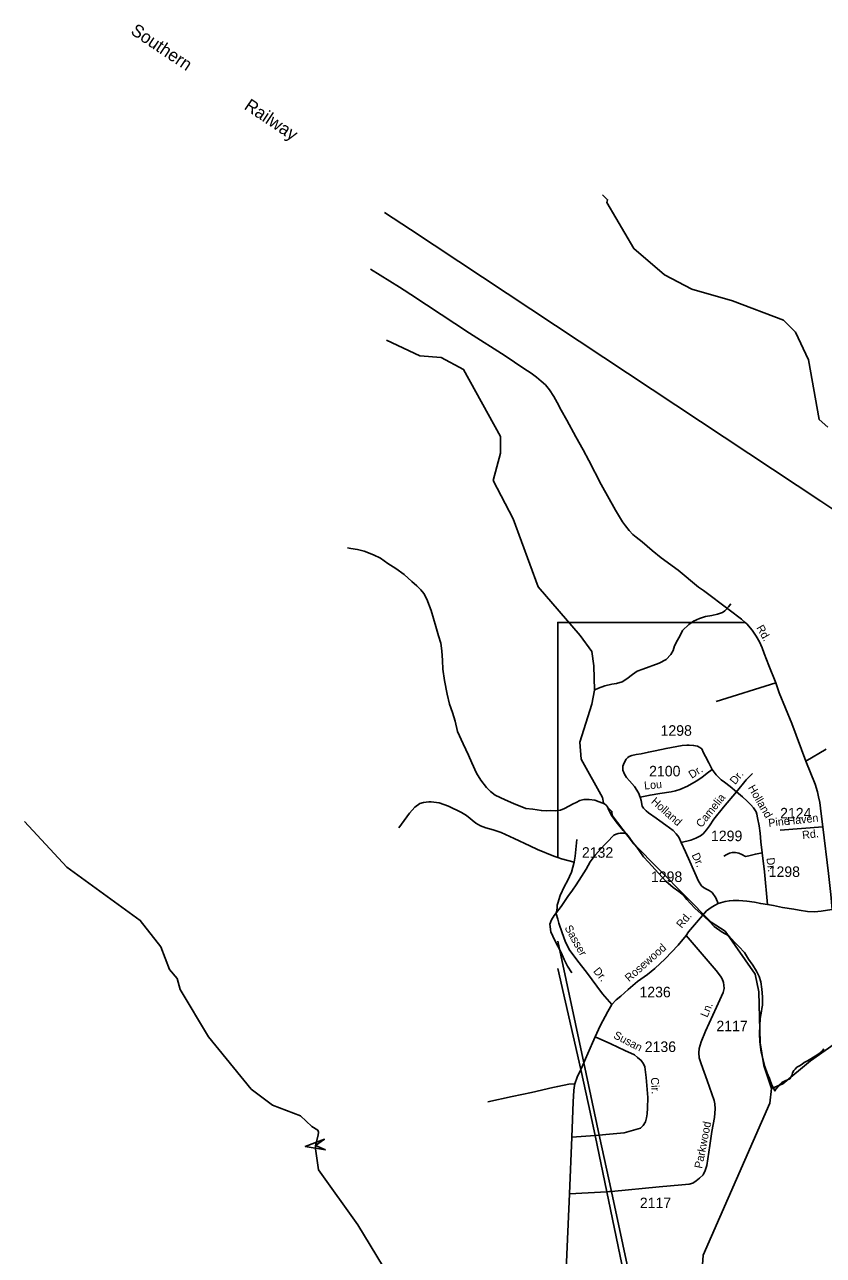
# Model space of a CAD drawing. Extents: x 2260773 to 2342389, y 552869 to 618546.
# Drawn here: x 2260773 to 2270260, y 603238 to 617850 of the extents above; entities that cross this region are included whole.
import ezdxf

# ---------------------------------------------------------------- set-up
doc = ezdxf.new("R2010")
doc.units = 0
for name, color, linetype in [('Exist Hydrographic Creek Single Shore', 7, 'Continuous'), ('Exist Hydrographic Misc Water Feature', 7, 'Continuous'), ('Exist Railroad Mainline', 7, 'Continuous'), ('Exist Railroad Mainline Label', 7, 'Continuous'), ('Exist Road Non-System Type 51', 7, 'Continuous'), ('Exist Road Secondary Structure Standard Bridge Attributed CELL', 7, 'Continuous'), ('Exist Road Secondary Type 51 Attributed', 7, 'Continuous'), ('Exist Road Secondary Type 51 Label', 7, 'Continuous'), ('Exist Road Secondary Type 51 Number Label', 7, 'Continuous'), ('Exist Utilities Electrical Transmission Line', 7, 'Continuous'), ('Map Preparation Inset Cut Line', 7, 'Continuous')]:
    doc.layers.add(name, color=color, linetype=linetype)

msp = doc.modelspace()

# ---------------------------------------------------------------- linework, layer by layer
at = {"layer": 'Exist Hydrographic Creek Single Shore'}
for points in [[(2270312, 613071), (2270211, 613162), (2270081, 613869), (2269927, 614200), (2269784, 614341), (2269182, 614570), (2268699, 614707), (2268371, 614878), (2268010, 615190), (2267689, 615738), (2267697, 615771), (2267638, 615828)], [(2265103, 602987), (2264730, 603601), (2264265, 604253), (2264230, 604503), (2264227, 604543), (2264259, 604665), (2264265, 604700), (2264254, 604725), (2264186, 604770), (2264051, 604894), (2263717, 605022), (2263465, 605211), (2262959, 605831), (2262621, 606395), (2262586, 606527), (2262494, 606634), (2262391, 606902), (2262147, 607215), (2261274, 607849), (2260773, 608391)], [(2269645, 605220), (2269779, 605273), (2270108, 605548), (2270456, 605794)], [(2268973, 599599), (2269005, 599726), (2268987, 600032), (2268702, 600956), (2268678, 600973), (2268598, 601420), (2268603, 601919), (2268816, 603013), (2268832, 603239), (2269622, 605047), (2269645, 605220)]]:
    msp.add_lwpolyline(points, dxfattribs=at)
at = {"layer": 'Exist Hydrographic Misc Water Feature'}
for points in [[(2269645, 605220), (2269552, 605494), (2269507, 605761), (2269492, 606368), (2269449, 606575), (2269094, 607087), (2268928, 607196), (2268003, 608129), (2267750, 608459), (2267748, 608509), (2267647, 608609), (2267638, 608675), (2267385, 609129), (2267366, 609330), (2267511, 609783), (2267543, 609949), (2267532, 610238), (2267511, 610409), (2267371, 610597), (2266872, 611174), (2266577, 611983), (2266337, 612437), (2266426, 612762), (2266424, 612960), (2265986, 613756), (2265720, 613897), (2265469, 613919), (2265070, 614104)], [(2264607, 611639), (2264649, 611629), (2264725, 611618), (2264805, 611599), (2264917, 611556), (2264998, 611514), (2265086, 611451), (2265183, 611394), (2265280, 611323), (2265372, 611238), (2265431, 611187), (2265477, 611139), (2265515, 611096), (2265550, 611030), (2265601, 610896), (2265659, 610705), (2265688, 610594), (2265717, 610508), (2265730, 610416), (2265737, 610302), (2265740, 610198), (2265759, 610064), (2265790, 609901), (2265819, 609781), (2265855, 609682), (2265886, 609582), (2265913, 609458), (2265980, 609311), (2266046, 609175), (2266086, 609086), (2266141, 608962), (2266192, 608881), (2266259, 608794), (2266305, 608744), (2266362, 608701), (2266480, 608646), (2266578, 608601), (2266725, 608542), (2266811, 608535), (2266911, 608518), (2266967, 608515), (2267021, 608519), (2267083, 608516), (2267139, 608524), (2267185, 608545), (2267288, 608598), (2267324, 608614), (2267368, 608638), (2267415, 608651), (2267477, 608649), (2267545, 608642), (2267596, 608624), (2267660, 608599), (2267678, 608585), (2267692, 608573)], [(2267544, 609953), (2267589, 609974), (2267663, 609998), (2267746, 610019), (2267804, 610028), (2267870, 610046), (2267924, 610083), (2267991, 610135), (2268047, 610172), (2268115, 610199), (2268310, 610268), (2268394, 610311), (2268447, 610370), (2268476, 610420), (2268490, 610476), (2268527, 610542), (2268557, 610598), (2268586, 610657), (2268663, 610729), (2268717, 610766), (2268788, 610801), (2268860, 610821), (2268936, 610836), (2269002, 610850), (2269060, 610869), (2269090, 610891), (2269131, 610938), (2269160, 610974)], [(2267692, 608573), (2267717, 608516), (2267747, 608456), (2267798, 608387), (2267830, 608345), (2267881, 608283), (2267920, 608244)], [(2267271, 606594), (2267222, 606672), (2267181, 606751), (2267145, 606835), (2267069, 606976), (2267021, 607080), (2267012, 607172), (2267029, 607222), (2267061, 607272), (2267147, 607381), (2267223, 607498), (2267280, 607574), (2267325, 607637), (2267388, 607735), (2267441, 607825), (2267488, 607910), (2267548, 607988), (2267661, 608111), (2267710, 608164), (2267750, 608208), (2267772, 608226), (2267798, 608239), (2267823, 608247), (2267847, 608251), (2267871, 608251), (2267893, 608249), (2267920, 608244)], [(2267920, 608244), (2267954, 608202), (2267996, 608140), (2268046, 608085), (2268079, 608035), (2268124, 607970), (2268182, 607908), (2268301, 607775), (2268388, 607682), (2268477, 607605), (2268543, 607560), (2268598, 607515), (2268638, 607465), (2268683, 607415), (2268731, 607362), (2268846, 607257), (2268907, 607204), (2268963, 607142), (2269058, 607075), (2269138, 607030), (2269205, 606956), (2269257, 606905), (2269322, 606834), (2269372, 606754), (2269421, 606684), (2269466, 606611), (2269496, 606549), (2269517, 606484), (2269530, 606400), (2269537, 606308), (2269538, 606210), (2269528, 606168), (2269524, 606138), (2269509, 606052), (2269506, 605966), (2269500, 605872), (2269503, 605772), (2269521, 605652), (2269531, 605602), (2269566, 605479), (2269591, 605401), (2269621, 605337), (2269646, 605261), (2269675, 605212), (2269682, 605186)], [(2270266, 605691), (2270246, 605663), (2270204, 605632), (2270161, 605604), (2270072, 605549), (2270032, 605527), (2270006, 605509), (2269976, 605490), (2269944, 605472), (2269925, 605450), (2269907, 605434), (2269893, 605404), (2269884, 605374), (2269873, 605353), (2269862, 605335), (2269834, 605321), (2269804, 605309), (2269768, 605291), (2269748, 605270), (2269723, 605242), (2269695, 605210), (2269682, 605186)]]:
    msp.add_lwpolyline(points, dxfattribs=at)
at = {"layer": 'Exist Railroad Mainline'}
msp.add_lwpolyline([(2277076, 607647), (2275363, 608782), (2275266, 608845), (2273928, 609731), (2272392, 610753), (2270229, 612191), (2265356, 615417), (2265048, 615621), (2265047, 615621)], dxfattribs=at)
at = {"layer": 'Exist Road Non-System Type 51'}
msp.add_line((2269694, 610035), (2268988, 609815), dxfattribs=at)
for points in [[(2270293, 609247), (2270052, 609107)], [(2269531, 608019), (2269453, 608002), (2269407, 607990), (2269373, 607980), (2269333, 607973), (2269293, 607999), (2269257, 608012), (2269215, 608022), (2269177, 608020), (2269143, 608013), (2269111, 607999), (2269077, 607979)]]:
    msp.add_lwpolyline(points, dxfattribs=at)
at = {"layer": 'Exist Road Secondary Structure Standard Bridge Attributed CELL'}
msp.add_lwpolyline([(2264346, 604492), (2264106, 604531), (2264334, 604617), (2264227, 604543)], close=True, dxfattribs=at)
at = {"layer": 'Exist Road Secondary Type 51 Attributed'}
for p, q in [((2270252, 608326), (2269746, 608287)), ((2267244, 603970), (2267274, 604642))]:
    msp.add_line(p, q, dxfattribs=at)
for points in [[(2264883, 614948), (2265226, 614733), (2265282, 614696), (2265359, 614645), (2265546, 614522), (2266058, 614187), (2266479, 613917), (2266702, 613769), (2266789, 613713), (2266852, 613665), (2266909, 613618), (2266958, 613572), (2267006, 613513), (2267057, 613435), (2267097, 613362), (2267146, 613274), (2267214, 613155), (2267319, 612954), (2267405, 612800), (2267475, 612676), (2267619, 612389), (2267791, 612084), (2267874, 611946), (2267908, 611900), (2267952, 611844), (2267998, 611797), (2268036, 611763), (2268107, 611708), (2268228, 611606), (2268333, 611521), (2268534, 611374), (2268778, 611171), (2268834, 611130), (2269142, 610902), (2269289, 610793), (2269331, 610753), (2269349, 610736), (2269412, 610662), (2269463, 610591), (2269499, 610523), (2269534, 610450), (2269558, 610384), (2269610, 610243), (2269694, 610035), (2269735, 609918), (2269884, 609553), (2270052, 609107), (2270161, 608834), (2270188, 608743), (2270201, 608683), (2270217, 608613), (2270235, 608480), (2270252, 608326)], [(2268938, 609005), (2268901, 609085), (2268858, 609162), (2268836, 609206), (2268815, 609250), (2268793, 609269), (2268765, 609285), (2268719, 609293), (2268665, 609294), (2268639, 609294), (2268581, 609291), (2268392, 609256), (2268260, 609228), (2268181, 609213), (2268096, 609194), (2268035, 609184), (2267986, 609172), (2267954, 609162), (2267937, 609151), (2267917, 609129), (2267893, 609086), (2267879, 609047), (2267879, 608998), (2267896, 608952), (2267920, 608910), (2267957, 608872), (2268018, 608803), (2268062, 608730), (2268084, 608680)], [(2268938, 609005), (2268881, 608963), (2268815, 608912), (2268749, 608867), (2268646, 608807), (2268555, 608769), (2268505, 608755), (2268450, 608741), (2268316, 608721), (2268202, 608702), (2268084, 608680)], [(2269229, 608741), (2269153, 608803), (2269086, 608856), (2269045, 608884), (2268988, 608942), (2268938, 609005)], [(2269229, 608741), (2269343, 608883), (2269417, 608960)], [(2268570, 608140), (2268686, 608169), (2268745, 608191), (2268799, 608220), (2268833, 608244), (2268870, 608291), (2268908, 608339), (2268959, 608415), (2269074, 608558), (2269229, 608741)], [(2269594, 607402), (2269559, 607793), (2269531, 608019), (2269516, 608148), (2269508, 608250), (2269496, 608336), (2269477, 608432), (2269471, 608476), (2269462, 608506), (2269429, 608553), (2269398, 608588), (2269353, 608630), (2269299, 608682), (2269229, 608741)], [(2267301, 607905), (2267148, 607945), (2267104, 607961), (2267059, 607978), (2266865, 608056), (2266772, 608100), (2266587, 608188), (2266432, 608259), (2266338, 608292), (2266252, 608316), (2266188, 608338), (2266134, 608371), (2266021, 608460), (2265960, 608496), (2265808, 608572), (2265695, 608609), (2265601, 608621), (2265573, 608624), (2265509, 608615), (2265467, 608603), (2265409, 608560), (2265345, 608490), (2265280, 608402), (2265217, 608316)], [(2268084, 608680), (2268096, 608639), (2268109, 608572), (2268125, 608549), (2268154, 608517), (2268183, 608491), (2268274, 608430), (2268319, 608397), (2268389, 608344), (2268474, 608283), (2268511, 608241), (2268543, 608204), (2268570, 608140)], [(2270252, 608326), (2270319, 607772), (2270349, 607522), (2270362, 607346)], [(2267301, 607905), (2267313, 607979), (2267331, 608174)], [(2268570, 608140), (2268623, 608030), (2268674, 607913), (2268778, 607680), (2268812, 607626), (2268835, 607605), (2268870, 607585), (2268902, 607569), (2268938, 607545), (2268983, 607485), (2269012, 607415)], [(2267748, 606215), (2267638, 606345), (2267446, 606599), (2267342, 606732), (2267241, 606870), (2267194, 606970), (2267156, 607068), (2267117, 607183), (2267104, 607228), (2267087, 607294), (2267097, 607361), (2267097, 607397), (2267104, 607420), (2267134, 607511), (2267187, 607621), (2267220, 607684), (2267267, 607789), (2267301, 607905)], [(2268630, 607036), (2268658, 607078), (2268776, 607219), (2268872, 607328), (2268926, 607370), (2268968, 607392), (2269012, 607415)], [(2269012, 607415), (2269093, 607439), (2269144, 607449), (2269188, 607453), (2269256, 607452), (2269349, 607444), (2269443, 607430), (2269515, 607415), (2269594, 607402)], [(2269594, 607402), (2269668, 607391), (2269776, 607370), (2269907, 607349), (2269972, 607336), (2270071, 607321), (2270153, 607318), (2270232, 607323), (2270360, 607344)], [(2268630, 607036), (2268985, 606622), (2269039, 606554), (2269056, 606520), (2269073, 606477), (2269078, 606447), (2269080, 606407), (2269069, 606359), (2268990, 606187), (2268858, 605901), (2268808, 605773), (2268783, 605695), (2268779, 605643), (2268784, 605583), (2268807, 605512), (2268878, 605314), (2268963, 605079), (2268971, 605037), (2268976, 604979), (2268968, 604877), (2268936, 604708), (2268912, 604542), (2268874, 604305), (2268857, 604247), (2268833, 604194), (2268790, 604154), (2268748, 604122), (2268710, 604097), (2268666, 604083), (2268580, 604074), (2268311, 604052), (2267742, 603997), (2267720, 603995), (2267688, 603993), (2267244, 603970)], [(2267748, 606215), (2267797, 606272), (2267855, 606317), (2267942, 606393), (2268051, 606489), (2268171, 606574), (2268256, 606643), (2268380, 606758), (2268536, 606921), (2268630, 607036)], [(2267550, 605832), (2267607, 605962), (2267701, 606135), (2267748, 606215)], [(2267550, 605832), (2267737, 605750), (2267903, 605671), (2268018, 605618), (2268052, 605587), (2268096, 605552), (2268123, 605513), (2268138, 605478), (2268155, 605349), (2268174, 605111), (2268169, 604985), (2268167, 604919), (2268159, 604872), (2268147, 604823), (2268118, 604780), (2268086, 604750), (2268032, 604733), (2267893, 604694), (2267676, 604672), (2267598, 604666), (2267549, 604662), (2267274, 604642)], [(2267308, 605273), (2267337, 605354), (2267378, 605444), (2267414, 605525), (2267435, 605571), (2267519, 605761), (2267550, 605832)], [(2266274, 605061), (2266564, 605126), (2266793, 605172), (2267047, 605232), (2267104, 605244), (2267235, 605270), (2267308, 605273)], [(2267274, 604642), (2267288, 605061), (2267297, 605196), (2267301, 605232), (2267308, 605273)], [(2267488, 598325), (2267490, 598492), (2267461, 598861), (2267444, 599069), (2267422, 599245), (2267401, 599378), (2267338, 599653), (2267263, 600038), (2267191, 600411), (2267172, 600581), (2267163, 600664), (2267161, 600728), (2267155, 600876), (2267159, 601088), (2267161, 601346), (2267165, 601558), (2267167, 601908), (2267175, 602348), (2267196, 602886), (2267216, 603340), (2267244, 603970)]]:
    msp.add_lwpolyline(points, dxfattribs=at)
at = {"layer": 'Exist Utilities Electrical Transmission Line'}
for p, q in [((2267104, 606969), (2267414, 605525)), ((2267378, 605444), (2267104, 606643)), ((2267414, 605525), (2267598, 604666)), ((2267688, 603993), (2267549, 604662)), ((2267598, 604666), (2267742, 603997))]:
    msp.add_line(p, q, dxfattribs=at)
for points in [[(2267549, 604662), (2267472, 605031), (2267378, 605444)], [(2268566, 596656), (2268543, 597219), (2268347, 600786), (2268344, 600900), (2268332, 600939), (2268315, 600979), (2267688, 603993)], [(2267742, 603997), (2268293, 601425), (2268379, 600986), (2268398, 600956), (2268406, 600906), (2268630, 596682)]]:
    msp.add_lwpolyline(points, dxfattribs=at)
at = {"layer": 'Map Preparation Inset Cut Line'}
msp.add_lwpolyline([(2267104, 607961), (2267104, 610753), (2269331, 610753)], dxfattribs=at)

# ---------------------------------------------------------------- texts
at = {"layer": 'Exist Railroad Mainline Label'}
for s, p in [('Southern', (2262022, 617747)), ('Railway', (2263371, 616855))]:
    msp.add_text(s, height=150, rotation=326.1892, dxfattribs=at).set_placement(p)
at = {"layer": 'Exist Road Secondary Type 51 Label'}
for s, rotation, p in [('Rd.', 299.7216, (2269460, 610690)), ('Dr.', 32.7186, (2268696, 608895)), ('Lou', 5.3138, (2268135, 608768)), ('Dr.', 50.5851, (2269212, 608820)), ('Camelia', 51.287, (2268811, 608309)), ('Holland', 300.2333, (2269361, 608791)), ('Holland', 318.3279, (2268206, 608615)), ('Pine', 6.5728, (2269611, 608324)), ('Haven', 6.5728, (2269839, 608347)), ('Rd.', 6.5728, (2270013, 608181)), ('Dr.', 294.1131, (2268693, 607992)), ('Dr.', 277.0715, (2269583, 607955)), ('Rd.', 50.7389, (2268577, 607115)), ('Sasser', 299.1268, (2267183, 607127)), ('Rosewood', 41.4544, (2267953, 606480)), ('Dr.', 309.2608, (2267521, 606610)), ('Ln.', 67.0373, (2268881, 606056)), ('Susan', 332.7325, (2267759, 605822)), ('Cir.', 273.3124, (2268210, 605349)), ('Parkwood', 78.9882, (2268819, 604264))]:
    msp.add_text(s, height=95, rotation=rotation, dxfattribs=at).set_placement(p)
at = {"layer": 'Exist Road Secondary Type 51 Number Label'}
for s, p in [('1298', (2268326, 609407)), ('2100', (2268190, 608925)), ('2124', (2269746, 608426)), ('1299', (2268925, 608156)), ('2132', (2267392, 607959)), ('1298', (2269610, 607731)), ('1298', (2268212, 607671)), ('1236', (2268075, 606302)), ('2117', (2268989, 605899)), ('2136', (2268138, 605653)), ('2117', (2268080, 603799))]:
    msp.add_text(s, height=125, dxfattribs=at).set_placement(p)

doc.saveas('drawing.dxf')
